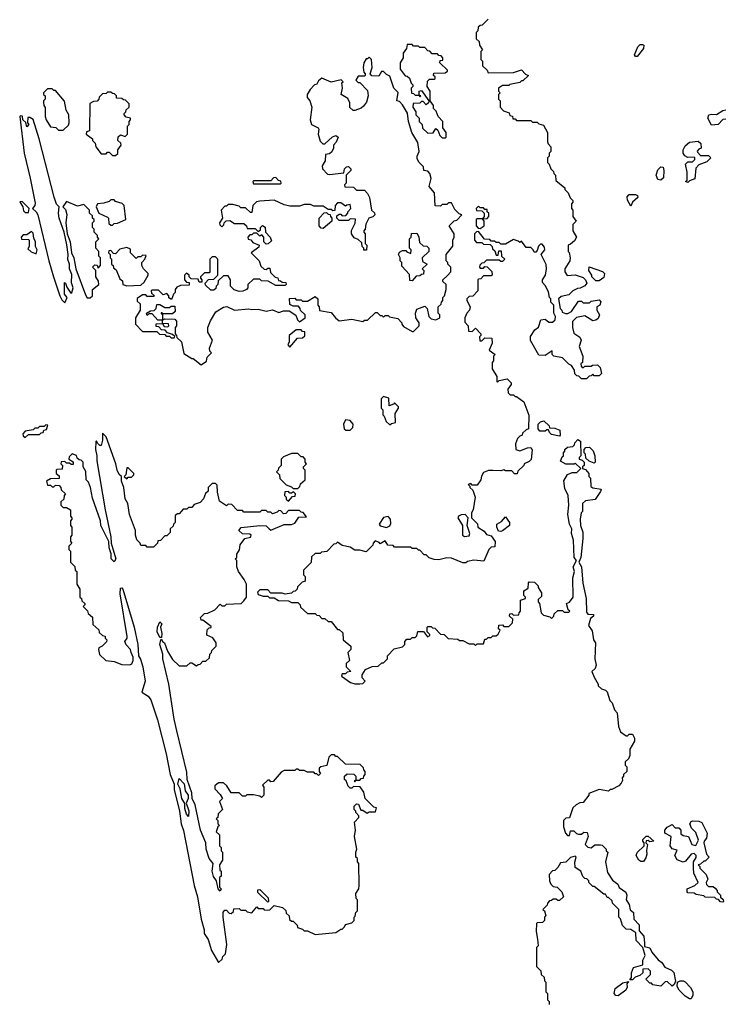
# Model space of a CAD drawing. Extents: x 2386423 to 2568864, y 578392 to 761999.
# Tile 412 of 454: x 2483820 to 2488265, y 735766 to 741976. Entities that reach past the tile are written whole.
import ezdxf

# ---------------------------------------------------------------- set-up
doc = ezdxf.new("R2010")
doc.units = 0

msp = doc.modelspace()

# ---------------------------------------------------------------- linework, layer by layer
at = {"layer": '0CON05XD'}
for points in [[(2486775, 741980), (2486738.3, 741941.7), (2486725, 741940), (2486711.7, 741928.3), (2486710, 741905), (2486700, 741895), (2486700, 741855), (2486718.3, 741838.3), (2486720, 741815), (2486740, 741785), (2486730, 741775), (2486730, 741725), (2486740, 741715), (2486740, 741685), (2486768.3, 741658.3), (2486775, 741640), (2486935, 741642.5), (2486985, 741660), (2487011.7, 741631.7), (2487030, 741625), (2486995, 741590), (2486985, 741590), (2486975, 741580), (2486913, 741567), (2486905, 741560), (2486865, 741560), (2486840, 741545), (2486840, 741525), (2486850, 741515), (2486840, 741505), (2486840, 741475), (2486850, 741465), (2486850, 741425), (2486871.7, 741401.7), (2486908.3, 741388.3), (2486911.7, 741371.7), (2486928.3, 741368.3), (2486931.7, 741351.7), (2486945, 741350), (2486955, 741340), (2487045, 741340), (2487055, 741330), (2487085, 741330), (2487095, 741320), (2487125, 741310), (2487150, 741265), (2487150, 741205), (2487153, 741193), (2487170, 741175), (2487170, 741145), (2487160, 741135), (2487160, 741115), (2487150, 741105), (2487150, 741075), (2487160, 741065), (2487170, 741035), (2487188.3, 741018.3), (2487190, 741005), (2487200, 740995), (2487201.7, 740961.7), (2487260, 740915), (2487260, 740905), (2487280, 740885), (2487291.7, 740851.7), (2487310, 740835), (2487310, 740825), (2487300, 740815), (2487300, 740785), (2487310, 740775), (2487310, 740735), (2487330, 740705), (2487310, 740685), (2487310, 740645), (2487332.5, 740605), (2487319.3, 740580.7), (2487295, 740560), (2487280, 740555), (2487280, 740515), (2487287, 740507), (2487292.5, 740475), (2487290, 740455), (2487260, 740405), (2487260, 740385), (2487273, 740363), (2487325, 740366.7), (2487375, 740350), (2487390, 740335), (2487397.5, 740315), (2487385, 740297.5), (2487355, 740282.5), (2487338.3, 740281.7), (2487310, 740265), (2487285, 740240), (2487235, 740230), (2487220, 740215), (2487230, 740155), (2487240, 740145), (2487241.7, 740131.7), (2487263, 740123), (2487277, 740123), (2487300, 740135), (2487345, 740200), (2487365, 740200), (2487375, 740190), (2487415, 740190), (2487425, 740200), (2487475, 740210), (2487487, 740197), (2487480, 740175), (2487460, 740165), (2487460, 740145), (2487477.5, 740115), (2487469.3, 740090.7), (2487455, 740080), (2487435, 740077.5), (2487385, 740107.5), (2487333, 740097), (2487308.3, 740071.7), (2487307.5, 740035), (2487315, 740000), (2487353, 739973), (2487362.5, 739955), (2487350, 739915), (2487372.5, 739855), (2487370, 739815), (2487360, 739805), (2487361.7, 739791.7), (2487375, 739780), (2487385, 739790), (2487425, 739790), (2487433, 739797), (2487465, 739800), (2487481.7, 739781.7), (2487490, 739745), (2487475, 739730), (2487445, 739730), (2487435, 739740), (2487425, 739730), (2487411.7, 739728.3), (2487395, 739710), (2487365, 739710), (2487348.3, 739728.3), (2487335, 739730), (2487321.7, 739741.7), (2487320, 739765), (2487300, 739795), (2487283.6, 739803.6), (2487245, 739842.5), (2487190, 739855), (2487180, 739865), (2487178.3, 739888.3), (2487135, 739857.5), (2487095, 739860), (2487043, 739953), (2487043, 739977), (2487070.7, 740019.3), (2487093.6, 740036.4), (2487107, 740083), (2487135, 740087.5), (2487158.3, 740068.3), (2487181.7, 740068.3), (2487197, 740083), (2487200, 740105), (2487190, 740125), (2487190, 740175), (2487170, 740195), (2487170, 740215), (2487163, 740223), (2487155, 740260), (2487135, 740300), (2487118.3, 740318.3), (2487117.5, 740335), (2487137.5, 740365), (2487142.5, 740405), (2487141.7, 740431.7), (2487110, 740495), (2487132.5, 740525), (2487131.7, 740541.7), (2487115, 740560), (2487105, 740560), (2487093, 740547), (2487085, 740520), (2487075, 740510), (2487065, 740510), (2487060, 740525), (2487045, 740540), (2487015, 740540), (2486985, 740580), (2486975, 740570), (2486965, 740580), (2486935, 740590), (2486885, 740560), (2486855, 740560), (2486845, 740570), (2486825, 740570), (2486815, 740580), (2486795, 740580), (2486785, 740590), (2486751.7, 740591.7), (2486715, 740640), (2486701.7, 740638.3), (2486690, 740625), (2486690, 740585), (2486701.7, 740571.7), (2486735, 740570), (2486745, 740560), (2486788.3, 740558.3), (2486800, 740545), (2486801.7, 740531.7), (2486818.3, 740518.3), (2486825, 740490), (2486838.3, 740491.7), (2486841.7, 740518.3), (2486858.3, 740518.3), (2486860, 740485), (2486880, 740465), (2486865, 740450), (2486855, 740450), (2486845, 740460), (2486765, 740460), (2486748.3, 740441.7), (2486735, 740440), (2486721.7, 740428.3), (2486720, 740415), (2486725, 740410), (2486745, 740410), (2486755, 740420), (2486768.3, 740418.3), (2486798.3, 740388.3), (2486800, 740365), (2486795, 740360), (2486745, 740360), (2486728.3, 740341.7), (2486715, 740340), (2486710, 740335), (2486710, 740265), (2486678.3, 740231.7), (2486655, 740230), (2486640, 740215), (2486640, 740205), (2486662.5, 740165), (2486656.7, 740143.3), (2486640, 740125), (2486627.5, 740095), (2486628.3, 740068.3), (2486650, 740045), (2486651.7, 740011.7), (2486675, 740010), (2486695, 740030), (2486730, 739995), (2486730, 739985), (2486720, 739975), (2486721.7, 739951.7), (2486735, 739950), (2486755, 739970), (2486798.3, 739968.3), (2486800, 739935), (2486782.5, 739892.5), (2486820, 739865), (2486810, 739855), (2486810, 739825), (2486800, 739815), (2486800, 739775), (2486830, 739725), (2486830, 739695), (2486835, 739690), (2486845, 739700), (2486895, 739710), (2486920, 739685), (2486920, 739675), (2486900, 739645), (2486901.7, 739621.7), (2486915, 739610), (2486935, 739610), (2486945, 739600), (2486955, 739600), (2487000, 739565), (2487031.7, 739481.7), (2487030, 739395), (2487015, 739390), (2486991.7, 739368.3), (2486990, 739355), (2486975, 739350), (2486960, 739335), (2486948.3, 739301.7), (2486950, 739265), (2486975, 739257.5), (2487023.6, 739276.4), (2487045, 739277.5), (2487053.6, 739263.6), (2487047, 739203), (2487035, 739190), (2487002.5, 739175), (2487000, 739165), (2486961.7, 739128.3), (2486958.3, 739111.7), (2486941.7, 739111.7), (2486925, 739130), (2486885, 739130), (2486875, 739137.5), (2486855, 739130), (2486805, 739132.5)], [(2486505, 741230), (2486510, 741235), (2486510, 741265), (2486490, 741295), (2486490, 741335), (2486460, 741365), (2486448.3, 741398.3), (2486430, 741415), (2486430, 741435), (2486410, 741465), (2486410, 741525), (2486390, 741555), (2486391.7, 741588.3), (2486405, 741600), (2486435, 741600), (2486440, 741605), (2486440, 741615), (2486430, 741625), (2486431.7, 741638.3), (2486505, 741640), (2486518.3, 741651.7), (2486518.3, 741658.3), (2486470, 741705), (2486471.7, 741718.3), (2486488.3, 741721.7), (2486490, 741735), (2486478.3, 741748.3), (2486465, 741750), (2486455, 741760), (2486421.7, 741761.7), (2486408.3, 741778.3), (2486395, 741780), (2486375, 741800), (2486345, 741800), (2486335, 741810), (2486305, 741810), (2486295, 741820), (2486265, 741820), (2486260, 741795), (2486240, 741765), (2486240, 741735), (2486220, 741705), (2486220, 741665), (2486251.7, 741621.7), (2486265, 741620), (2486278.3, 741608.3), (2486290, 741575), (2486300, 741565), (2486300, 741555), (2486290, 741545), (2486291.7, 741511.7), (2486305, 741510), (2486315, 741500), (2486340, 741500), (2486345, 741490), (2486350, 741495), (2486340, 741500), (2486340, 741525), (2486355, 741530), (2486400, 741465), (2486398.3, 741451.7), (2486385, 741440), (2486365, 741460), (2486355, 741460), (2486345, 741450), (2486301.7, 741448.3), (2486300, 741425), (2486320, 741395), (2486320, 741375), (2486340, 741355), (2486340, 741335), (2486360, 741315), (2486361.7, 741291.7), (2486395, 741260), (2486428.3, 741261.7), (2486445, 741290), (2486458.3, 741278.3), (2486470, 741245), (2486485, 741230), (2486505, 741230)], [(2487715, 741743.8), (2487704.2, 741744.2), (2487698.8, 741755), (2487720, 741805), (2487735, 741818.8), (2487749.5, 741819.5), (2487756.7, 741815), (2487756.2, 741795), (2487715, 741743.8)], [(2484965, 739800), (2484998.3, 739821.7), (2485001.7, 739848.3), (2485030, 739875), (2485020, 739885), (2485017.5, 739905), (2485036.7, 739955), (2485007.5, 740005), (2485007.5, 740035), (2485023, 740077), (2485057, 740133), (2485105, 740162.5), (2485126.4, 740166.4), (2485175, 740143.8), (2485265, 740153.3), (2485285, 740147.5), (2485325, 740150), (2485375, 740138.8), (2485415, 740146.7), (2485455, 740130), (2485485, 740140), (2485519.3, 740139.3), (2485563, 740113), (2485573, 740083), (2485585, 740070), (2485620, 740095), (2485620, 740115), (2485591.7, 740141.7), (2485590, 740155), (2485578.3, 740168.3), (2485545, 740170), (2485525, 740180), (2485521.7, 740218.3), (2485555, 740220), (2485565, 740210), (2485595, 740210), (2485605, 740200), (2485635, 740200), (2485685, 740230), (2485700, 740215), (2485700, 740175), (2485710, 740165), (2485711.7, 740141.7), (2485785, 740130), (2485812.5, 740095), (2485835, 740077.5), (2485915, 740086.7), (2485985, 740072.5), (2485995, 740080), (2486015, 740080), (2486065, 740130), (2486075, 740130), (2486095, 740110), (2486105, 740110), (2486115, 740100), (2486125, 740110), (2486145, 740110), (2486153, 740103), (2486205, 740092.5), (2486230, 740065), (2486230, 740055), (2486241.7, 740041.7), (2486295, 740010), (2486305, 740010), (2486340, 740045), (2486340, 740065), (2486320, 740095), (2486317.5, 740125), (2486325, 740150), (2486375, 740170), (2486390, 740155), (2486400, 740105), (2486415, 740090), (2486445, 740082.5), (2486470, 740095), (2486470, 740115), (2486460, 740125), (2486460, 740165), (2486478.3, 740181.7), (2486480, 740195), (2486490, 740205), (2486490, 740225), (2486500, 740235), (2486510, 740275), (2486510, 740305), (2486490, 740325), (2486490, 740335), (2486518.3, 740361.7), (2486540, 740385), (2486540, 740415), (2486520, 740435), (2486520, 740445), (2486510, 740455), (2486510, 740495), (2486551.7, 740548.3), (2486552.5, 740585), (2486560, 740605), (2486560, 740625), (2486530, 740675), (2486561.7, 740708.3), (2486578.3, 740711.7), (2486610, 740745), (2486591.7, 740751.7), (2486565, 740780), (2486545, 740820), (2486525, 740820), (2486515, 740810), (2486485, 740810), (2486475, 740800), (2486441.7, 740801.7), (2486437.5, 740885), (2486402.5, 740925), (2486416.7, 740975), (2486407, 741007), (2486395, 741020), (2486370, 741025), (2486367, 741047), (2486340, 741075), (2486328.3, 741098.3), (2486327.5, 741115), (2486340, 741145), (2486331.7, 741201.7), (2486293.3, 741265), (2486272.5, 741335), (2486267, 741387), (2486235, 741440), (2486215, 741460), (2486200, 741465), (2486207, 741517), (2486180, 741545), (2486155, 741620), (2486135, 741630), (2486115, 741650), (2486101.7, 741648.3), (2486085, 741620), (2486041.7, 741621.7), (2486030, 741635), (2486042.5, 741675), (2486040, 741725), (2486025, 741740), (2486015, 741730), (2486005, 741730), (2485990, 741705), (2485987.5, 741675), (2485990, 741645), (2486000, 741635), (2486000, 741625), (2485995, 741620), (2485955, 741620), (2485940, 741595), (2485955, 741580), (2485965, 741580), (2486015, 741530), (2486017.5, 741495), (2486007.5, 741455), (2485989.3, 741430.7), (2485975, 741417.5), (2485935, 741402.5), (2485923, 741403), (2485903, 741423), (2485901.7, 741451.7), (2485889.3, 741479.3), (2485847.5, 741505), (2485856.7, 741545), (2485852.5, 741577.5), (2485860, 741585), (2485847, 741597), (2485785, 741582.5), (2485725, 741607.5), (2485705, 741590), (2485695, 741570), (2485680, 741565), (2485653.3, 741536.7), (2485633.3, 741505), (2485633.3, 741485), (2485650, 741465), (2485662.5, 741425), (2485652, 741345), (2485660, 741315), (2485702.5, 741295), (2485707.5, 741285), (2485703.3, 741255), (2485715, 741210), (2485733, 741193), (2485745, 741192.5), (2485793.3, 741236.7), (2485815, 741246.7), (2485830, 741235), (2485817, 741203), (2485800, 741185), (2485800, 741165), (2485788.3, 741141.7), (2485775, 741130), (2485750, 741125), (2485747.5, 741085), (2485727.5, 741055), (2485730, 741035), (2485761.7, 741001.7), (2485775, 741000), (2485865, 741010), (2485870, 741035), (2485881.7, 741048.3), (2485895, 741050), (2485910, 741035), (2485910, 741025), (2485880, 740995), (2485880, 740945), (2485870, 740935), (2485871.7, 740921.7), (2485925, 740920), (2485945, 740900), (2485995, 740900), (2486015, 740880), (2486027.5, 740855), (2486040, 740775), (2486058.3, 740758.3), (2486060, 740745), (2486047.5, 740732.5), (2486022.5, 740725), (2486003, 740687), (2486000, 740655), (2485990, 740645), (2485990, 740635), (2486000, 740625), (2486000, 740565), (2486010, 740555), (2486008.3, 740521.7), (2485991.7, 740521.7), (2485990, 740535), (2485980, 740545), (2485978.3, 740568.3), (2485955, 740590), (2485930.7, 740600.7), (2485912.5, 740625), (2485913, 740647), (2485937, 740693), (2485938.3, 740718.3), (2485905, 740720), (2485895, 740710), (2485835, 740710), (2485820, 740725), (2485821.7, 740738.3), (2485835, 740750), (2485845, 740750), (2485855, 740740), (2485878.3, 740741.7), (2485890, 740755), (2485890, 740765), (2485910, 740785), (2485905, 740810), (2485883, 740807), (2485875, 740800), (2485845, 740820), (2485825, 740820), (2485810, 740805), (2485808.3, 740771.7), (2485795, 740770), (2485785, 740780), (2485765, 740780), (2485735, 740800), (2485675, 740800), (2485655, 740810), (2485615, 740810), (2485585, 740800), (2485525, 740800), (2485488.3, 740808.3), (2485425, 740837.5), (2485335, 740832.5), (2485313, 740827), (2485290, 740805), (2485285, 740760), (2485275, 740760), (2485245, 740790), (2485215, 740790), (2485205, 740800), (2485165, 740810), (2485135, 740810), (2485125, 740800), (2485115, 740800), (2485090, 740775), (2485100, 740725), (2485080, 740695), (2485081.7, 740681.7), (2485095, 740670), (2485108.3, 740681.7), (2485110, 740695), (2485121.7, 740708.3), (2485145, 740710), (2485175, 740690), (2485235, 740690), (2485250, 740675), (2485255, 740660), (2485305, 740660), (2485325, 740640), (2485338.3, 740651.7), (2485340, 740665), (2485351.7, 740678.3), (2485368.3, 740668.3), (2485370, 740635), (2485400, 740605), (2485408.3, 740581.7), (2485388.3, 740561.7), (2485375, 740560), (2485360, 740575), (2485360, 740605), (2485348.3, 740618.3), (2485335, 740610), (2485315, 740630), (2485295, 740630), (2485285, 740620), (2485271.7, 740618.3), (2485260, 740605), (2485261.7, 740591.7), (2485278.3, 740588.3), (2485291.7, 740571.7), (2485330, 740555), (2485328.3, 740541.7), (2485280, 740505), (2485330, 740455), (2485341.7, 740421.7), (2485361.7, 740401.7), (2485375, 740400), (2485385, 740410), (2485398.3, 740408.3), (2485401.7, 740381.7), (2485431.7, 740351.7), (2485448.3, 740348.3), (2485451.7, 740331.7), (2485465, 740330), (2485475, 740320), (2485498.3, 740318.3), (2485500, 740305), (2485495, 740300), (2485435, 740300), (2485387, 740327), (2485345, 740330), (2485335, 740340), (2485295, 740340), (2485260, 740305), (2485260, 740285), (2485250, 740275), (2485227, 740263), (2485205, 740262.5), (2485173, 740273), (2485150, 740295), (2485150, 740335), (2485135, 740360), (2485105, 740360), (2485071.7, 740328.3), (2485070, 740305), (2485060, 740295), (2485058.3, 740281.7), (2485045, 740270), (2485025, 740270), (2484991.7, 740301.7), (2484990, 740315), (2485011.7, 740338.3), (2485045, 740340), (2485070, 740365), (2485070, 740465), (2485055, 740480), (2485035, 740480), (2485020, 740465), (2485020, 740385), (2485015, 740380), (2484985, 740380), (2484960, 740355), (2484960, 740345), (2484970, 740335), (2484968.3, 740321.7), (2484951.7, 740321.7), (2484945, 740340), (2484901.7, 740341.7), (2484890, 740355), (2484890, 740365), (2484871.7, 740378.3), (2484860, 740365), (2484860, 740335), (2484871.7, 740321.7), (2484888.3, 740318.3), (2484888.3, 740301.7), (2484835, 740300), (2484811.7, 740288.3), (2484800, 740275), (2484800, 740255), (2484790, 740245), (2484778.3, 740211.7), (2484761.7, 740221.7), (2484760, 740235), (2484748.3, 740248.3), (2484725, 740240), (2484695, 740270), (2484655, 740270), (2484650, 740265), (2484651.7, 740251.7), (2484670, 740235), (2484665, 740230), (2484625, 740230), (2484615, 740240), (2484595, 740240), (2484561.7, 740218.3), (2484561.7, 740201.7), (2484580, 740185), (2484580, 740145), (2484550, 740095), (2484550, 740055), (2484595, 740010), (2484685, 740010), (2484703, 739993), (2484735, 739990), (2484745, 739980), (2484765, 739980), (2484775, 739970), (2484795, 739970), (2484798.3, 739978.3), (2484785, 739990), (2484751.7, 740001.7), (2484738.3, 740018.3), (2484715, 740020), (2484698.3, 740038.3), (2484681.7, 740041.7), (2484681.7, 740058.3), (2484720, 740060), (2484731.7, 740041.7), (2484755, 740040), (2484760, 740045), (2484758.3, 740058.3), (2484720, 740060), (2484720, 740080), (2484735, 740090), (2484798.3, 740088.3), (2484810, 740075), (2484810, 740045), (2484800, 740035), (2484800, 739995), (2484810, 739985), (2484811.7, 739971.7), (2484840, 739945), (2484855, 739870), (2484905, 739840), (2484915, 739840), (2484965, 739800)], [(2484095, 741280), (2484128.3, 741311.7), (2484132.5, 741325), (2484130, 741375), (2484112.5, 741405), (2484101.7, 741461.7), (2484045, 741530), (2484035, 741530), (2484025, 741540), (2483995, 741540), (2483970, 741515), (2483970, 741505), (2483980, 741495), (2483980, 741475), (2483970, 741465), (2483970, 741455), (2483972.5, 741435), (2483981.7, 741421.7), (2483980, 741365), (2483986.7, 741345), (2484015, 741300), (2484047, 741297), (2484065, 741280), (2484095, 741280)], [(2484425, 741120), (2484438.3, 741131.7), (2484440, 741155), (2484460, 741185), (2484458.3, 741198.3), (2484440, 741215), (2484441.7, 741238.3), (2484455, 741250), (2484485, 741240), (2484500, 741255), (2484500, 741305), (2484510, 741315), (2484510, 741335), (2484520, 741345), (2484520, 741355), (2484491.7, 741361.7), (2484480, 741375), (2484480, 741385), (2484490, 741395), (2484491.7, 741408.3), (2484510, 741425), (2484510, 741445), (2484488.3, 741468.3), (2484475, 741470), (2484465, 741480), (2484431.7, 741481.7), (2484430, 741495), (2484418.3, 741508.3), (2484405, 741510), (2484395, 741520), (2484375, 741520), (2484365, 741510), (2484341.7, 741508.3), (2484321.7, 741488.3), (2484320, 741475), (2484308.3, 741461.7), (2484285, 741460), (2484263, 741447), (2484260, 741275), (2484241.7, 741268.3), (2484240, 741255), (2484280, 741225), (2484280, 741215), (2484297, 741197), (2484300, 741175), (2484335, 741130), (2484365, 741130), (2484375, 741140), (2484385, 741140), (2484405, 741120), (2484425, 741120)], [(2488275, 741348), (2488255, 741346.2), (2488225.6, 741314.4), (2488185, 741310), (2488162, 741355), (2488167.5, 741375), (2488185, 741381.2), (2488215, 741378.8), (2488255, 741403.3), (2488275, 741407.5)], [(2484105, 740190), (2484120, 740225), (2484102.5, 740245), (2484101.7, 740318.3), (2484110, 740315), (2484118.3, 740288.3), (2484141.7, 740251.7), (2484150, 740255), (2484156.7, 740285), (2484146.4, 740316.4), (2484148.3, 740368.3), (2484133.9, 740403.9), (2484133.6, 740433.6), (2484123.9, 740463.9), (2484126.7, 740495), (2484116.4, 740556.4), (2484100, 740635), (2484070, 740725), (2484065.6, 740755), (2484070, 740795), (2484053.2, 740813.2), (2484037.4, 740857.4), (2483943.8, 741225), (2483905, 741347.5), (2483885, 741360), (2483871.7, 741358.3), (2483870, 741325), (2483877.5, 741315), (2483865, 741300), (2483858.3, 741328.3), (2483840, 741345), (2483838.3, 741368.3), (2483825, 741370), (2483820, 741365), (2483848.6, 741135), (2483885.7, 740975.7), (2483918.3, 740818.3), (2483915, 740803.3), (2483900, 740785), (2483925, 740764), (2483934.4, 740745), (2484004.3, 740454.3), (2484034.2, 740355), (2484073.8, 740235), (2484085, 740210), (2484105, 740190)], [(2488035, 740950), (2488020, 740955), (2488030, 740965), (2488030, 741015), (2488020, 741065), (2488035, 741080), (2488065, 741080), (2488080, 741095), (2488080, 741105), (2488075, 741110), (2488035, 741107.5), (2488016.4, 741116.4), (2488006.2, 741135), (2488005.8, 741155), (2488018.9, 741181.1), (2488045, 741203.1), (2488099.3, 741209.3), (2488117.5, 741195), (2488120, 741165), (2488105, 741160), (2488093.3, 741146.7), (2488095, 741140), (2488115, 741120), (2488165, 741120), (2488180, 741105), (2488155, 741080), (2488105, 741060), (2488085, 741040), (2488078.3, 740971.7), (2488045, 740960), (2488035, 740950)], [(2487865, 740963.8), (2487845, 740968.8), (2487835.6, 740995), (2487845, 741030), (2487865, 741048.8), (2487878.8, 741045), (2487884, 741025), (2487882, 740978), (2487865, 740963.8)], [(2485465, 740940), (2485470, 740945), (2485468.3, 740958.3), (2485451.7, 740961.7), (2485435, 740980), (2485421.7, 740978.3), (2485405, 740960), (2485295, 740960), (2485290, 740955), (2485295, 740940), (2485465, 740940)], [(2483875, 740760), (2483880, 740785), (2483835, 740830), (2483821.7, 740828.3), (2483840, 740795), (2483845, 740770), (2483855, 740760), (2483875, 740760)], [(2484265, 740222.5), (2484280, 740235), (2484280, 740275), (2484320, 740305), (2484317, 740327), (2484300, 740355), (2484300, 740395), (2484280, 740415), (2484295, 740430), (2484308.3, 740428.3), (2484315, 740410), (2484330, 740425), (2484330, 740475), (2484320, 740485), (2484320, 740515), (2484300, 740535), (2484300, 740575), (2484320, 740595), (2484310, 740605), (2484310, 740615), (2484290, 740635), (2484290, 740655), (2484280, 740665), (2484280, 740695), (2484290, 740705), (2484290, 740715), (2484280, 740725), (2484278.3, 740738.3), (2484260, 740755), (2484260, 740775), (2484225, 740810), (2484185, 740800), (2484115, 740830), (2484092.5, 740795), (2484109.2, 740779.2), (2484118.3, 740748.3), (2484111.2, 740695), (2484120, 740625), (2484138, 740575), (2484146.7, 740505), (2484162, 740475), (2484174, 740404), (2484235, 740240), (2484245, 740222.5), (2484265, 740222.5)], [(2484405, 740680), (2484415, 740690), (2484437, 740693), (2484490, 740715), (2484480, 740805), (2484467, 740817), (2484425, 740830), (2484415, 740840), (2484395, 740840), (2484385, 740830), (2484351.7, 740818.3), (2484310, 740815), (2484302.5, 740795), (2484320, 740755), (2484375, 740730), (2484380, 740725), (2484381.7, 740691.7), (2484395, 740680), (2484405, 740680)], [(2487675, 740800), (2487655, 740837.5), (2487652.2, 740857.8), (2487665, 740873.8), (2487705, 740873.8), (2487717.1, 740867.1), (2487720, 740855), (2487686.7, 740825), (2487675, 740800)], [(2486725, 740660), (2486750, 740675), (2486750, 740705), (2486740, 740720), (2486768.3, 740721.7), (2486780, 740735), (2486780, 740755), (2486770, 740765), (2486768.3, 740778.3), (2486755, 740780), (2486745, 740790), (2486725, 740790), (2486715, 740800), (2486700, 740785), (2486701.7, 740771.7), (2486735, 740770), (2486750, 740755), (2486750, 740735), (2486740, 740720), (2486705, 740720), (2486700, 740715), (2486700, 740675), (2486711.7, 740661.7), (2486725, 740660)], [(2485735, 740660), (2485721.7, 740661.7), (2485710, 740675), (2485710, 740725), (2485741.7, 740758.3), (2485755, 740760), (2485765, 740750), (2485778.3, 740748.3), (2485780, 740735), (2485790, 740725), (2485790, 740705), (2485735, 740660)], [(2483925, 740500), (2483930, 740525), (2483920, 740545), (2483920, 740575), (2483908.3, 740598.3), (2483905, 740630), (2483895, 740640), (2483865, 740620), (2483841.7, 740618.3), (2483830, 740605), (2483831.7, 740591.7), (2483875, 740590), (2483880, 740585), (2483880, 740545), (2483871.7, 740531.7), (2483891.7, 740511.7), (2483925, 740500)], [(2486295, 740330), (2486281.7, 740331.7), (2486278.3, 740368.3), (2486231.7, 740421.7), (2486230, 740445), (2486220, 740455), (2486220, 740475), (2486210, 740495), (2486215, 740510), (2486235, 740520), (2486255, 740520), (2486261.7, 740511.7), (2486288.3, 740501.7), (2486290, 740525), (2486280, 740535), (2486280, 740595), (2486290, 740605), (2486291.7, 740628.3), (2486325, 740630), (2486337, 740607), (2486341.7, 740571.7), (2486365, 740550), (2486388.3, 740548.3), (2486400, 740535), (2486400, 740515), (2486360, 740475), (2486361.7, 740451.7), (2486390, 740435), (2486360, 740405), (2486370, 740395), (2486368.3, 740371.7), (2486355, 740370), (2486345, 740360), (2486321.7, 740358.3), (2486295, 740330)], [(2484495, 740297.5), (2484585, 740302.5), (2484605, 740320), (2484630, 740365), (2484630, 740375), (2484600, 740405), (2484590, 740425), (2484590, 740445), (2484610, 740465), (2484618.3, 740488.3), (2484595, 740490), (2484585, 740480), (2484565, 740480), (2484555, 740470), (2484520, 740505), (2484518.3, 740528.3), (2484495, 740540), (2484451.7, 740528.3), (2484425, 740500), (2484411.7, 740501.7), (2484395, 740520), (2484381.7, 740518.3), (2484380, 740505), (2484390, 740495), (2484390, 740475), (2484400, 740465), (2484400, 740435), (2484410, 740425), (2484411.7, 740411.7), (2484428.3, 740398.3), (2484451.7, 740341.7), (2484468.3, 740328.3), (2484470, 740305), (2484495, 740297.5)], [(2487475, 740330), (2487455, 740330), (2487430, 740355), (2487430, 740365), (2487410, 740395), (2487411.7, 740418.3), (2487497, 740387), (2487510, 740375), (2487505, 740350), (2487475, 740330)], [(2484720, 740080), (2484715, 740080), (2484691.7, 740081.7), (2484655, 740120), (2484635, 740120), (2484625, 740110), (2484620, 740125), (2484645, 740140), (2484668.3, 740141.7), (2484680, 740155), (2484685, 740180), (2484705, 740180), (2484735, 740160), (2484765, 740160), (2484775, 740170), (2484798.3, 740168.3), (2484800, 740135), (2484785, 740120), (2484720, 740120), (2484718.3, 740128.3), (2484711.7, 740128.3), (2484711.7, 740121.7), (2484720, 740120), (2484720, 740080)], [(2485525, 739910), (2485571.7, 739968.3), (2485605, 739970), (2485618.3, 739981.7), (2485618.3, 740008.3), (2485605, 740010), (2485595, 740020), (2485565, 740020), (2485520, 739985), (2485520, 739945), (2485512.5, 739925), (2485525, 739910)], [(2486155, 739420), (2486165, 739430), (2486190, 739435), (2486188.3, 739491.7), (2486210, 739525), (2486210, 739535), (2486185, 739560), (2486178.3, 739551.7), (2486151.7, 739541.7), (2486148.3, 739588.3), (2486115, 739600), (2486100, 739585), (2486100, 739525), (2486110, 739515), (2486110, 739485), (2486120, 739475), (2486131.7, 739441.7), (2486155, 739420)], [(2483855, 739340), (2483875, 739360), (2483945, 739360), (2483955, 739370), (2483968.3, 739371.7), (2483971.7, 739388.3), (2483988.3, 739391.7), (2483998.3, 739418.3), (2483985, 739420), (2483975, 739410), (2483945, 739410), (2483935, 739400), (2483915, 739400), (2483905, 739390), (2483855, 739380), (2483840, 739365), (2483841.7, 739351.7), (2483855, 739340)], [(2485876.7, 739386.7), (2485905, 739388), (2485920.8, 739405), (2485924, 739425), (2485905, 739448.8), (2485875, 739453.3), (2485862, 739425), (2485866.2, 739396.2), (2485876.7, 739386.7)], [(2487225, 739350), (2487175, 739360), (2487161.7, 739371.7), (2487155, 739390), (2487145, 739390), (2487135, 739380), (2487101.7, 739381.7), (2487090, 739395), (2487090, 739425), (2487105, 739440), (2487127, 739447), (2487160, 739415), (2487161.7, 739401.7), (2487195, 739400), (2487228.3, 739388.3), (2487230, 739355), (2487225, 739350)], [(2485075, 736030), (2485098.3, 736051.7), (2485101.7, 736068.3), (2485117.5, 736085), (2485125.9, 736144.1), (2485103.6, 736316.4), (2485103.6, 736346.4), (2485115, 736360), (2485125, 736360), (2485141.7, 736341.7), (2485155, 736340), (2485168.3, 736351.7), (2485171.7, 736368.3), (2485205, 736370), (2485215, 736360), (2485245, 736360), (2485255, 736350), (2485285, 736342.5), (2485315, 736380), (2485325, 736370), (2485355, 736370), (2485363, 736363), (2485385, 736360), (2485398.3, 736361.7), (2485425, 736390), (2485477, 736377), (2485498.3, 736358.3), (2485501.7, 736341.7), (2485520, 736325), (2485521.7, 736301.7), (2485535, 736290), (2485545, 736290), (2485570, 736265), (2485571.7, 736251.7), (2485605, 736240), (2485615, 736230), (2485635, 736230), (2485685, 736207.5), (2485815, 736220), (2485845, 736240), (2485855, 736240), (2485870, 736255), (2485875, 736270), (2485915, 736280), (2485930, 736295), (2485930, 736315), (2485937, 736323), (2485940, 736345), (2485950, 736355), (2485950, 736425), (2485943, 736433), (2485940, 736465), (2485960, 736495), (2485962.5, 736515), (2485960, 736655), (2485950, 736665), (2485950, 736685), (2485940, 736695), (2485940, 736725), (2485947.5, 736745), (2485932.5, 736825), (2485937.5, 736865), (2485932.5, 736915), (2485960, 736945), (2485960, 736955), (2485940, 736975), (2485940, 736985), (2485930, 736995), (2485930, 737015), (2485945, 737030), (2485958.3, 737028.3), (2485971.7, 736991.7), (2485985, 736990), (2486012.5, 736972.5), (2486025, 736980), (2486065, 736980), (2486070, 737005), (2486055, 737010), (2486000, 737065), (2485990, 737105), (2485968.3, 737138.3), (2485925, 737140), (2485915, 737130), (2485905, 737130), (2485891.7, 737141.7), (2485880, 737175), (2485870, 737185), (2485870, 737205), (2485885, 737220), (2485928.3, 737218.3), (2485940, 737205), (2485940, 737180), (2485930, 737175), (2485935, 737170), (2485940, 737180), (2485965, 737180), (2485975, 737190), (2485988.3, 737191.7), (2485990, 737205), (2486000, 737215), (2486000, 737235), (2485990, 737245), (2485988.3, 737258.3), (2485968.3, 737278.3), (2485875, 737280), (2485825, 737330), (2485815, 737330), (2485805, 737340), (2485785, 737340), (2485770, 737325), (2485758.3, 737271.7), (2485720, 737265), (2485710, 737255), (2485710, 737235), (2485718.3, 737221.7), (2485705, 737210), (2485695, 737220), (2485685, 737220), (2485675, 737230), (2485635, 737230), (2485615, 737240), (2485585, 737240), (2485575, 737250), (2485565, 737250), (2485555, 737240), (2485488.3, 737241.7), (2485470, 737230), (2485418.3, 737171.7), (2485405, 737170), (2485395, 737180), (2485385, 737180), (2485351.7, 737148.3), (2485360, 737135), (2485360, 737085), (2485345, 737070), (2485335, 737080), (2485295, 737087.5), (2485252.5, 737087.5), (2485245, 737080), (2485225, 737080), (2485205, 737100), (2485155, 737100), (2485127.5, 737145), (2485105, 737162.5), (2485075, 737162.5), (2485050, 737145), (2485050, 737125), (2485085, 737090), (2485100, 737065), (2485080, 737045), (2485100, 736995), (2485071.7, 736968.3), (2485070, 736945), (2485060, 736935), (2485070, 736925), (2485070, 736905), (2485080, 736895), (2485070, 736885), (2485060, 736855), (2485080, 736835), (2485080, 736765), (2485090, 736755), (2485090, 736735), (2485100, 736725), (2485100, 736675), (2485080, 736645), (2485083, 736613), (2485090, 736605), (2485090, 736575), (2485080, 736565), (2485080, 736505), (2485090, 736495), (2485085, 736480), (2485072.5, 736495), (2485062.5, 736545), (2485042.7, 736572.7), (2485033.9, 736606.1), (2485040, 736655), (2485016.2, 736685), (2484996.7, 736745), (2484993.8, 736785), (2484961.2, 736865), (2484926, 737025), (2484908.8, 737065), (2484905, 737100), (2484876.7, 737185), (2484875, 737230), (2484811.7, 737491.7), (2484794, 737565), (2484760, 737785), (2484724, 737945), (2484723.8, 737975), (2484704, 738035), (2484710, 738065), (2484715, 738070), (2484720, 738055), (2484732.5, 738045), (2484753.3, 737993.3), (2484785, 737940), (2484825, 737900), (2484875, 737900), (2484895, 737920), (2484905, 737920), (2484935, 737900), (2484945, 737910), (2484958.3, 737911.7), (2484975, 737930), (2484995, 737930), (2485018.3, 737951.7), (2485020, 737975), (2485030, 737985), (2485031.7, 737998.3), (2485060, 738025), (2485060, 738045), (2485038.3, 738078.3), (2485000, 738095), (2485001.7, 738128.3), (2485015, 738140), (2485028.3, 738141.7), (2485028.3, 738148.3), (2484975, 738190), (2484965, 738190), (2484960, 738205), (2484985, 738230), (2485007, 738233), (2485050, 738255), (2485085, 738290), (2485095, 738280), (2485115, 738280), (2485125, 738290), (2485216.4, 738293.6), (2485235, 738310), (2485250, 738335), (2485250, 738415), (2485236.7, 738445), (2485200, 738495), (2485190, 738525), (2485190, 738565), (2485180, 738575), (2485190, 738585), (2485190, 738605), (2485207, 738633), (2485210, 738665), (2485240, 738705), (2485276.7, 738713.3), (2485280, 738725), (2485271.7, 738731.7), (2485225, 738732.5), (2485202.5, 738755), (2485217, 738773), (2485335, 738786.7), (2485375, 738783.3), (2485393.3, 738765), (2485405, 738757.5), (2485488.3, 738791.7), (2485535, 738792.5), (2485555, 738800), (2485581.7, 738838.3), (2485628.3, 738841.7), (2485608.3, 738868.3), (2485595, 738870), (2485585, 738880), (2485515, 738880), (2485498.3, 738861.7), (2485485, 738860), (2485468.3, 738878.3), (2485455, 738880), (2485445, 738870), (2485415, 738860), (2485405, 738870), (2485385, 738870), (2485375, 738880), (2485345, 738880), (2485335, 738870), (2485235, 738870), (2485225, 738880), (2485195, 738880), (2485158.3, 738918.3), (2485135, 738920), (2485125, 738910), (2485080, 738940), (2485067, 738997), (2485065, 739040), (2485055, 739050), (2485035, 739050), (2485010, 739025), (2485008.3, 739001.7), (2484991.7, 738988.3), (2484980, 738955), (2484958.3, 738931.7), (2484921.7, 738918.3), (2484905, 738900), (2484885, 738900), (2484875, 738890), (2484851.7, 738888.3), (2484825, 738860), (2484815, 738860), (2484801.7, 738848.3), (2484800, 738805), (2484790, 738795), (2484788.3, 738781.7), (2484770, 738765), (2484768.3, 738741.7), (2484748.3, 738721.7), (2484735, 738720), (2484708.3, 738691.7), (2484691.7, 738688.3), (2484690, 738675), (2484665, 738650), (2484625, 738650), (2484615, 738660), (2484585, 738660), (2484580, 738675), (2484560, 738695), (2484550, 738725), (2484550, 738755), (2484512, 738855), (2484501.2, 738925), (2484486.2, 738955), (2484477.5, 739025), (2484463.3, 739065), (2484462.5, 739095), (2484448, 739108), (2484434.3, 739134.3), (2484425.7, 739175.7), (2484365.9, 739345.9), (2484341.7, 739368.3), (2484342.5, 739325), (2484335, 739290), (2484325, 739290), (2484310, 739305), (2484305, 739320), (2484300, 739315), (2484297.5, 739265), (2484306.4, 739226.4), (2484306.4, 739193.6), (2484358.6, 738885), (2484395.8, 738715), (2484396.7, 738675), (2484425.8, 738575), (2484415, 738557.5), (2484396.7, 738575), (2484396.4, 738606.4), (2484383.8, 738645), (2484383.3, 738685), (2484332.5, 738785), (2484330, 738815), (2484278.3, 738958.3), (2484267.5, 739025), (2484255, 739060), (2484240, 739075), (2484236.4, 739126.4), (2484220, 739155), (2484220, 739185), (2484208.3, 739198.3), (2484195, 739200), (2484181.7, 739211.7), (2484178.3, 739228.3), (2484151.7, 739238.3), (2484131.7, 739218.3), (2484130, 739205), (2484158.3, 739188.3), (2484158.3, 739171.7), (2484145, 739170), (2484135, 739180), (2484115, 739180), (2484105, 739190), (2484081.7, 739188.3), (2484080, 739175), (2484090, 739165), (2484088.3, 739141.7), (2484055, 739140), (2484050, 739135), (2484050, 739115), (2484068.3, 739098.3), (2484068.3, 739081.7), (2484015, 739080), (2483990, 739065), (2483995, 739040), (2484015, 739040), (2484025, 739030), (2484035, 739030), (2484045, 739040), (2484068.3, 739038.3), (2484080, 739025), (2484081.7, 739011.7), (2484110, 738985), (2484100, 738975), (2484098.3, 738951.7), (2484080, 738935), (2484080, 738915), (2484095, 738900), (2484115, 738900), (2484140, 738885), (2484140, 738845), (2484150, 738835), (2484150, 738825), (2484140, 738815), (2484140, 738785), (2484150, 738775), (2484150, 738725), (2484140, 738715), (2484140, 738685), (2484150, 738675), (2484130, 738655), (2484130, 738635), (2484140, 738625), (2484140, 738555), (2484168.3, 738528.3), (2484170, 738505), (2484180, 738495), (2484180, 738415), (2484200, 738385), (2484200, 738335), (2484210, 738325), (2484211.7, 738311.7), (2484230, 738295), (2484230, 738285), (2484220, 738275), (2484248.3, 738248.3), (2484251.7, 738231.7), (2484278.3, 738208.3), (2484281.7, 738161.7), (2484318.3, 738128.3), (2484321.7, 738111.7), (2484341.7, 738091.7), (2484358.3, 738088.3), (2484360, 738075), (2484370, 738065), (2484368.3, 738051.7), (2484340, 738025), (2484320, 738015), (2484317.5, 738005), (2484323, 737973), (2484363.6, 737933.6), (2484415, 737927.5), (2484465, 737910), (2484515, 737907.5), (2484526.4, 737913.6), (2484536.1, 737933.9), (2484536.4, 737956.4), (2484522.5, 737985), (2484520, 738005), (2484492.7, 738032.7), (2484483.3, 738055), (2484497.5, 738075), (2484497.5, 738085), (2484453.8, 738355), (2484455, 738390), (2484465, 738392.5), (2484470, 738385), (2484541.4, 738145), (2484565.7, 738035), (2484568.8, 737965), (2484583, 737943), (2484597.5, 737895), (2484612, 737805), (2484590, 737735), (2484629.5, 737709.5), (2484646.9, 737686.9), (2484689.7, 737559.7), (2484744.2, 737345), (2484770, 737215), (2484793.8, 737155), (2484795, 737120), (2484828, 736985), (2484838.8, 736905), (2484852.7, 736862.7), (2484921.4, 736515), (2484940.8, 736445), (2484964.1, 736304.1), (2484983.8, 736235), (2484983.3, 736213.3), (2485008.8, 736175), (2485030, 736105), (2485075, 736030)], [(2486805, 739132.5), (2486777, 739133), (2486745, 739120), (2486733, 739097), (2486730, 739075), (2486705, 739040), (2486675, 739040), (2486665, 739050), (2486650, 739045), (2486660, 739035), (2486660, 739025), (2486678.3, 739008.3), (2486692.5, 738965), (2486680, 738885), (2486670, 738865), (2486670, 738835), (2486707, 738797), (2486710, 738775), (2486749.3, 738749.3), (2486765, 738730), (2486795, 738720), (2486820, 738685), (2486818.3, 738651.7), (2486795, 738650), (2486780, 738635), (2486748.3, 738561.7), (2486685, 738567.5), (2486645, 738560), (2486635, 738550), (2486615, 738550), (2486545, 738580), (2486515, 738582.5), (2486465, 738570), (2486435, 738572.5), (2486403, 738583), (2486385, 738600), (2486371.7, 738601.7), (2486345, 738630), (2486335, 738630), (2486325, 738640), (2486295, 738640), (2486285, 738650), (2486185, 738650), (2486175, 738660), (2486141.7, 738661.7), (2486125, 738690), (2486095, 738670), (2486088.3, 738678.3), (2486061.7, 738688.3), (2486050, 738675), (2486048.3, 738661.7), (2486005, 738620), (2485965, 738630), (2485935, 738630), (2485905, 738650), (2485855, 738660), (2485825, 738680), (2485815, 738670), (2485801.7, 738668.3), (2485757, 738623), (2485723, 738617), (2485715, 738610), (2485685, 738610), (2485661.7, 738588.3), (2485658.3, 738551.7), (2485610, 738505), (2485610, 738475), (2485620, 738465), (2485620, 738435), (2485601.7, 738428.3), (2485571.7, 738398.3), (2485570, 738385), (2485558.3, 738371.7), (2485545, 738370), (2485535, 738360), (2485495, 738352.5), (2485475, 738360), (2485405, 738360), (2485385, 738380), (2485335, 738380), (2485320, 738365), (2485325, 738350), (2485355, 738340), (2485385, 738340), (2485395, 738330), (2485425, 738330), (2485453, 738313), (2485515, 738310), (2485535, 738300), (2485575, 738300), (2485590, 738285), (2485591.7, 738271.7), (2485635, 738230), (2485685, 738230), (2485695, 738220), (2485708.3, 738218.3), (2485725, 738200), (2485745, 738200), (2485765, 738180), (2485785, 738180), (2485825, 738130), (2485835, 738130), (2485858.3, 738108.3), (2485860, 738065), (2485910, 738025), (2485910, 738005), (2485900, 737995), (2485890, 737985), (2485900, 737935), (2485880, 737915), (2485880, 737895), (2485910, 737865), (2485885, 737860), (2485875, 737850), (2485855, 737850), (2485850, 737835), (2485907.5, 737795), (2485935, 737786.7), (2485965, 737787.5), (2485985, 737790), (2486000, 737805), (2485980, 737825), (2485980, 737845), (2486001.7, 737878.3), (2486043, 737897), (2486081.7, 737898.3), (2486105, 737920), (2486115, 737920), (2486140, 737945), (2486140, 737965), (2486181.7, 738008.3), (2486235, 738020), (2486250, 738035), (2486250, 738055), (2486261.7, 738068.3), (2486285, 738070), (2486295, 738080), (2486315, 738080), (2486325, 738090), (2486331.7, 738118.3), (2486368.3, 738118.3), (2486393, 738083), (2486408.3, 738091.7), (2486408.3, 738098.3), (2486390, 738115), (2486390, 738145), (2486395, 738150), (2486415, 738150), (2486425, 738140), (2486438.3, 738138.3), (2486475, 738100), (2486498.3, 738098.3), (2486523, 738073), (2486585, 738070), (2486595, 738060), (2486615, 738060), (2486655, 738040), (2486685, 738040), (2486695, 738030), (2486705, 738040), (2486745, 738040), (2486755, 738070), (2486765, 738070), (2486775, 738080), (2486795, 738080), (2486805, 738090), (2486825, 738090), (2486838.3, 738101.7), (2486850, 738125), (2486840, 738135), (2486841.7, 738158.3), (2486865, 738160), (2486875, 738150), (2486905, 738150), (2486928.3, 738171.7), (2486930, 738195), (2486910, 738215), (2486911.7, 738228.3), (2486925, 738230), (2486935, 738220), (2486968.3, 738221.7), (2486970, 738235), (2486980, 738245), (2486980, 738315), (2487010, 738325), (2487010, 738335), (2487000, 738345), (2487000, 738375), (2487028.3, 738391.7), (2487030, 738425), (2487035, 738430), (2487068.3, 738428.3), (2487090, 738405), (2487090, 738395), (2487111.7, 738361.7), (2487111.7, 738338.3), (2487091.7, 738318.3), (2487090, 738305), (2487100, 738295), (2487110, 738235), (2487125, 738220), (2487165, 738210), (2487175, 738200), (2487190, 738215), (2487191.7, 738228.3), (2487215, 738250), (2487245, 738250), (2487255, 738240), (2487285, 738240), (2487290, 738245), (2487280, 738255), (2487270, 738295), (2487288.3, 738301.7), (2487312.5, 738335), (2487309.2, 738455), (2487320, 738495), (2487310.8, 738525), (2487332.5, 738565), (2487318.8, 738585), (2487313, 738693), (2487301.2, 738735), (2487303.3, 738765), (2487288.8, 738795), (2487277.5, 738855), (2487283.3, 738915), (2487280, 738975), (2487260, 739020), (2487252.3, 739067.7), (2487275, 739106.7), (2487305, 739120), (2487335, 739120), (2487360, 739145), (2487325, 739180), (2487317.5, 739172.5), (2487265, 739172.5), (2487231.7, 739191.7), (2487241.7, 739218.3), (2487250, 739225), (2487250, 739245), (2487260, 739255), (2487260, 739265), (2487275, 739280), (2487310, 739285), (2487320, 739295), (2487321.7, 739308.3), (2487341.7, 739328.3), (2487358.3, 739318.3), (2487360, 739225), (2487350, 739215), (2487350, 739205), (2487368.3, 739198.3), (2487380, 739185), (2487380, 739165), (2487370, 739155), (2487370, 739145), (2487388.3, 739138.3), (2487410, 739115), (2487410, 739095), (2487420, 739085), (2487422.3, 739032.3), (2487435, 739024), (2487487.5, 739015), (2487485, 739000), (2487450, 738950), (2487388.3, 738941.7), (2487370, 738925), (2487370, 738875), (2487362.5, 738865), (2487356.7, 738825), (2487357, 738787), (2487372.5, 738745), (2487372.5, 738705), (2487360, 738585), (2487347.5, 738555), (2487364.2, 738525), (2487372.7, 738422.7), (2487393.8, 738325), (2487395, 738240), (2487405, 738227.5), (2487440, 738225), (2487440, 738215), (2487421.2, 738198.8), (2487407.5, 738155), (2487431.7, 738121.7), (2487440, 738065), (2487452.5, 738045), (2487447.5, 737945), (2487457.5, 737905), (2487450, 737885), (2487430, 737865), (2487445, 737830), (2487470, 737785), (2487470, 737775), (2487490, 737755), (2487515, 737747.5), (2487526.2, 737736.2), (2487543, 737683), (2487556.7, 737666.7), (2487573, 737623), (2487590, 737605), (2487598.3, 737518.3), (2487610, 737485), (2487645, 737460), (2487655, 737460), (2487665, 737470), (2487685, 737470), (2487697.5, 737445), (2487697.5, 737425), (2487670, 737375), (2487670, 737335), (2487660, 737315), (2487640, 737295), (2487640, 737275), (2487650, 737265), (2487650, 737235), (2487630, 737215), (2487630, 737205), (2487620, 737195), (2487621.7, 737178.3), (2487615, 737160), (2487600, 737145), (2487555, 737120), (2487545, 737120), (2487535, 737110), (2487475, 737120), (2487410, 737095), (2487410, 737085), (2487375, 737040), (2487353, 737037), (2487330, 737025), (2487310, 737005), (2487288.3, 736941.7), (2487265, 736940), (2487250, 736925), (2487250, 736885), (2487262.5, 736845), (2487275, 736830), (2487288.3, 736831.7), (2487295, 736860), (2487315, 736860), (2487333, 736843), (2487345, 736840), (2487365, 736840), (2487378.3, 736851.7), (2487400, 736850), (2487406.7, 736825), (2487387.5, 736775), (2487405, 736757.5), (2487425, 736752.5), (2487448.3, 736771.7), (2487485, 736772.5), (2487495, 736770), (2487520, 736745), (2487520, 736735), (2487530, 736725), (2487516, 736665), (2487528.3, 736598.3), (2487559.8, 736549.8), (2487593.8, 736525), (2487602.5, 736502.5), (2487643.8, 736473.8), (2487650, 736455), (2487646.7, 736425), (2487664, 736395), (2487671.7, 736361.7), (2487691.2, 736345), (2487694, 736304), (2487726.9, 736266.9), (2487728.8, 736228.8), (2487756.4, 736196.4), (2487761.2, 736151.2), (2487761.7, 736131.7), (2487795, 736122.5), (2487808.8, 736095), (2487847.3, 736047.3), (2487870.3, 736030.3), (2487890, 736000), (2487930.9, 735980.9), (2487946.9, 735966.9), (2487957.5, 735912.5), (2487948.3, 735891.7), (2487935, 735880), (2487905, 735910), (2487891.7, 735908.3), (2487865, 735880), (2487815, 735890), (2487805, 735900), (2487795, 735900), (2487770, 735925), (2487800, 735955), (2487800, 735975), (2487785, 735990), (2487751.7, 735988.3), (2487750, 735965), (2487732.5, 735947.5), (2487703, 735937), (2487685, 735920), (2487670, 735920), (2487680, 735935), (2487680, 735965), (2487691.7, 735998.3), (2487750, 736015), (2487750, 736045), (2487766.7, 736075), (2487750, 736125), (2487709.3, 736169.3), (2487706.4, 736216.4), (2487675, 736237.5), (2487645, 736240), (2487623, 736263), (2487610, 736305), (2487600, 736315), (2487600, 736365), (2487560, 736405), (2487558.3, 736418.3), (2487535, 736440), (2487525, 736440), (2487515, 736460), (2487505, 736460), (2487445, 736510), (2487435, 736510), (2487410, 736535), (2487410, 736545), (2487398.3, 736558.3), (2487385, 736560), (2487371.7, 736571.7), (2487360, 736605), (2487325, 736630), (2487323, 736663), (2487330, 736695), (2487325, 736700), (2487295, 736692.5), (2487265, 736663.3), (2487231.7, 736658.3), (2487215, 736630), (2487195, 736610), (2487181.7, 736608.3), (2487160, 736585), (2487162.5, 736545), (2487170, 736525), (2487185, 736510), (2487210, 736505), (2487240, 736475), (2487250, 736445), (2487225, 736420), (2487215, 736420), (2487205, 736430), (2487185, 736430), (2487175, 736420), (2487161.7, 736418.3), (2487150, 736405), (2487148.3, 736391.7), (2487120, 736365), (2487130, 736355), (2487140, 736325), (2487130, 736315), (2487130, 736295), (2487118.3, 736281.7), (2487085, 736280), (2487080, 736275), (2487077.5, 736225), (2487087, 736177)], [(2487445, 739180), (2487411.7, 739191.7), (2487391.7, 739211.7), (2487390, 739235), (2487380, 739245), (2487380, 739265), (2487391.7, 739278.3), (2487415, 739280), (2487437, 739257), (2487447.5, 739225), (2487450, 739185), (2487445, 739180)], [(2485575, 739020), (2485588.3, 739031.7), (2485591.7, 739048.3), (2485620, 739075), (2485620, 739135), (2485610, 739145), (2485610, 739155), (2485630, 739175), (2485620, 739185), (2485620, 739205), (2485608.3, 739218.3), (2485595, 739220), (2485575, 739240), (2485535, 739240), (2485485, 739220), (2485470, 739205), (2485470, 739165), (2485451.7, 739148.3), (2485450, 739135), (2485440, 739125), (2485460, 739105), (2485461.7, 739081.7), (2485501.7, 739041.7), (2485535, 739030), (2485545, 739020), (2485575, 739020)], [(2484495, 739080), (2484505, 739090), (2484525, 739090), (2484540, 739105), (2484540, 739115), (2484505, 739150), (2484495, 739150), (2484490, 739105), (2484480, 739095), (2484495, 739080)], [(2485515, 738940), (2485541.7, 738968.3), (2485558.3, 738971.7), (2485560, 738985), (2485548.3, 738998.3), (2485535, 738990), (2485525, 738990), (2485515, 739000), (2485491.7, 738998.3), (2485490, 738975), (2485500, 738965), (2485501.7, 738951.7), (2485515, 738940)], [(2486135, 738773.8), (2486155.9, 738784.1), (2486160.7, 738799.3), (2486160, 738825), (2486145, 738842.5), (2486115, 738837.5), (2486087.5, 738795), (2486093, 738783), (2486135, 738773.8)], [(2486625, 738717.5), (2486655, 738720), (2486660, 738735), (2486642.5, 738785), (2486650, 738835), (2486630, 738855), (2486605, 738853.8), (2486587.5, 738845), (2486583.8, 738835), (2486613.3, 738785), (2486612.5, 738725), (2486625, 738717.5)], [(2486855, 738747.5), (2486840.7, 738750.7), (2486830, 738775), (2486830, 738795), (2486859.3, 738810.7), (2486885, 738840), (2486910, 738805), (2486910, 738785), (2486865, 738752.5), (2486855, 738747.5)], [(2484715, 738080), (2484705, 738080), (2484686.7, 738115), (2484690, 738145), (2484705, 738177.5), (2484717.5, 738165), (2484707.5, 738145), (2484717.5, 738105), (2484715, 738080)], [(2484885, 736950), (2484872.5, 736965), (2484861.7, 737001.7), (2484861.7, 737031.7), (2484843.6, 737063.6), (2484832.5, 737125), (2484817.5, 737155), (2484825, 737190), (2484857, 737157), (2484863.6, 737113.6), (2484882.5, 737085), (2484882.5, 737065), (2484870, 737035), (2484886.4, 736986.4), (2484885, 736950)], [(2488255, 736410), (2488241.7, 736411.7), (2488228.3, 736428.3), (2488215, 736430), (2488205, 736440), (2488145, 736442.5), (2488135, 736450), (2488088.3, 736458.3), (2488075, 736467.5), (2488035, 736470), (2488030, 736475), (2488030, 736495), (2488080, 736515), (2488100, 736535), (2488073, 736593), (2488070, 736625), (2488070, 736665), (2488087, 736693), (2488087.5, 736705), (2488075, 736717.5), (2488055, 736712.5), (2488020, 736670), (2488006.4, 736663.6), (2487967.7, 736677.7), (2487953.8, 736705), (2487967.5, 736737.5), (2487935, 736747.5), (2487922.5, 736765), (2487930, 736825), (2487890, 736845), (2487890, 736865), (2487905, 736882.5), (2487935, 736900), (2487955, 736880), (2487978.3, 736878.3), (2487990, 736865), (2487991.7, 736841.7), (2488005, 736830), (2488040, 736825), (2488060, 736775), (2488085, 736767.5), (2488101.7, 736801.7), (2488085, 736850), (2488057, 736877), (2488047.5, 736905), (2488055, 736920), (2488065, 736922.5), (2488105, 736922), (2488122.5, 736912.5), (2488156.7, 736845), (2488153.3, 736815), (2488137.5, 736795), (2488136.7, 736785), (2488153, 736713), (2488170, 736695), (2488145, 736670), (2488135, 736670), (2488115, 736650), (2488100, 736645), (2488110, 736635), (2488110, 736625), (2488150, 736585), (2488160, 736555), (2488150, 736535), (2488151.7, 736521.7), (2488165, 736510), (2488195, 736510), (2488208.3, 736498.3), (2488220, 736485), (2488220, 736475), (2488240, 736455), (2488241.7, 736441.7), (2488258.3, 736428.3), (2488260, 736415), (2488255, 736410)], [(2487755, 736666.7), (2487737.7, 736667.7), (2487725, 736676), (2487708, 736705), (2487715.7, 736724.3), (2487760, 736765), (2487760, 736785), (2487750, 736795), (2487750, 736805), (2487773, 736827), (2487785, 736827.5), (2487820, 736795), (2487795, 736790), (2487785, 736800), (2487771.7, 736798.3), (2487770, 736785), (2487780, 736775), (2487773.3, 736736.7), (2487775.9, 736714.1), (2487770.8, 736689.2), (2487755, 736666.7)], [(2485385, 736410), (2485321.7, 736471.7), (2485321.7, 736488.3), (2485335, 736490), (2485388.3, 736438.3), (2485390, 736415), (2485385, 736410)], [(2487087, 736177), (2487090, 736135), (2487080, 736125), (2487080, 736005), (2487108.3, 735978.3), (2487110, 735955), (2487128.3, 735938.3), (2487130, 735915), (2487140, 735905), (2487140, 735845), (2487150, 735835), (2487150, 735795), (2487160, 735785), (2487160, 735765)], [(2487595, 735820), (2487581.2, 735821.2), (2487570, 735835), (2487576.7, 735865), (2487625, 735902.5), (2487660, 735910), (2487650, 735895), (2487652.5, 735875), (2487643.6, 735856.4), (2487595, 735820)], [(2488055, 735800), (2488045, 735800), (2488017.5, 735817.5), (2487980, 735855), (2487968.3, 735878.3), (2487970, 735905), (2487985.9, 735914.1), (2488005, 735914), (2488018.1, 735908.1), (2488052.4, 735872.4), (2488065.9, 735844.1), (2488066.1, 735823.9), (2488055, 735800)]]:
    msp.add_lwpolyline(points, dxfattribs=at)

doc.saveas('drawing.dxf')
